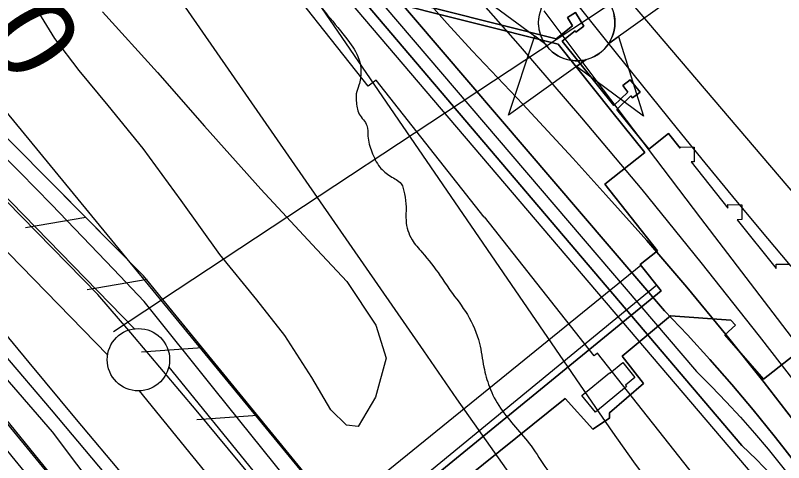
# Model space of a CAD drawing. Extents: x 3694830 to 3732949, y 415201 to 440970.
# Drawn here: x 3710806 to 3711422, y 436527 to 436886 of the extents above; entities that cross this region are included whole.
import ezdxf

# ---------------------------------------------------------------- set-up
doc = ezdxf.new("R2010")
doc.units = 0
for name, color, linetype in [('V-BLDG-OTLN', 7, 'Continuous'), ('V-CHAN-DOCK', 7, 'Continuous'), ('V-CHAN-NAID', 7, 'Continuous'), ('V-FLOD-BASE', 7, 'Continuous'), ('V-LEVE-TOET', 7, 'Continuous'), ('V-RAIL-TRAK', 7, 'Continuous'), ('V-RIVR-EDGE', 7, 'Continuous'), ('V-RIVR-RANG', 7, 'Continuous'), ('V-ROAD-CNTR', 7, 'Continuous'), ('V-RRAP-FSHR', 7, 'Continuous'), ('V-RRAP-RVMT', 7, 'Continuous'), ('V-SITE-VEGE', 7, 'Continuous'), ('V-SURV-LINE', 7, 'Continuous'), ('V-TOPO-DPTH', 7, 'Continuous'), ('V-TOPO-MAJR', 7, 'Continuous'), ('V-TOPO-MINR', 7, 'Continuous'), ('V-TOPO-SHOR', 7, 'Continuous'), ('V-TOPO-WATR', 7, 'Continuous'), ('V-UTIL-LINE', 7, 'Continuous')]:
    doc.layers.add(name, color=color, linetype=linetype)

msp = doc.modelspace()

# ---------------------------------------------------------------- linework, layer by layer
at = {"layer": 'V-BLDG-OTLN'}
msp.add_lwpolyline([(3711270.93, 436567.81), (3711259.91, 436581.17), (3711282.13, 436599.49), (3711282.47, 436599.08), (3711292.83, 436607.62), (3711302.59, 436595.78), (3711294.99, 436589.51), (3711295.9, 436588.4)], close=True, dxfattribs=at)
at = {"layer": 'V-CHAN-DOCK'}
for points in [[(3711097.33, 436899.07), (3711240.99, 436862.73), (3711284.2, 436808.87), (3711310.48, 436776.07), (3711278.34, 436750.54), (3711320.66, 436697.27), (3711306.79, 436686.26), (3711323.69, 436665.01), (3711062.93, 436451.99), (3711075.02, 436440.81), (3711246.79, 436578.93), (3711268.96, 436554.4), (3711282.23, 436563.14), (3711282.19, 436567.45), (3711309.46, 436590.82), (3711292.41, 436612.65), (3711330.99, 436645.14), (3711379.27, 436641.62), (3711383.23, 436637.73), (3711374.66, 436629.81), (3711405.56, 436594.36), (3711445.6, 436625.87)], [(3711310.48, 436776.07), (3711284.2, 436808.87), (3711240.99, 436862.73), (3711097.33, 436899.07)], [(3711338.8, 436779.58), (3711329.56, 436791.22), (3711313.62, 436778.56), (3711288.11, 436810.41), (3711299.41, 436821.3), (3711300.52, 436819.87), (3711306.76, 436824.24), (3711298.83, 436834.37), (3711292.98, 436829.61), (3711296.95, 436824.49), (3711285.6, 436813.54), (3711244.18, 436865.24), (3711254.73, 436873.55), (3711255.36, 436872.46), (3711261.6, 436877.22), (3711254.84, 436888.15), (3711248.59, 436884.18), (3711252.48, 436877.45), (3711239.51, 436867.23), (3711100.33, 436902.44)], [(3711100.33, 436902.44), (3711239.51, 436867.23), (3711252.48, 436877.45), (3711248.59, 436884.18), (3711254.84, 436888.15), (3711261.6, 436877.22), (3711255.36, 436872.46), (3711254.73, 436873.55), (3711244.18, 436865.24), (3711285.6, 436813.54), (3711296.95, 436824.49), (3711292.98, 436829.61), (3711298.83, 436834.37), (3711306.76, 436824.24), (3711300.52, 436819.87), (3711299.41, 436821.3), (3711288.11, 436810.41), (3711313.62, 436778.56)], [(3711313.62, 436778.56), (3711329.56, 436791.22), (3711338.8, 436779.58), (3711338.9, 436780.5), (3711350.01, 436780.41), (3711349.91, 436768.41), (3711347.66, 436768.43), (3711377.06, 436731.42), (3711377.09, 436734.27), (3711388.2, 436734.18), (3711388.1, 436722.18), (3711384.43, 436722.14), (3711415.63, 436683.04), (3711415.66, 436686.6), (3711426.77, 436686.51)], [(3711445.6, 436625.87), (3711405.56, 436594.36), (3711374.66, 436629.81), (3711383.23, 436637.73), (3711379.27, 436641.62), (3711330.99, 436645.14), (3711292.41, 436612.65), (3711309.46, 436590.82), (3711282.19, 436567.45), (3711282.23, 436563.14), (3711268.96, 436554.4), (3711246.79, 436578.93), (3711075.02, 436440.81), (3711062.93, 436451.99), (3711323.69, 436665.01), (3711306.79, 436686.26), (3711320.66, 436697.27), (3711278.34, 436750.54), (3711310.48, 436776.07)]]:
    msp.add_lwpolyline(points, dxfattribs=at)
at = {"layer": 'V-CHAN-NAID'}
for points in [[(3711168.6, 436909.13), (3711230.16, 436863.73), (3711229.05, 436865.64), (3711228.24, 436867.27), (3711227.42, 436869.24), (3711226.72, 436871.29), (3711226.35, 436872.61), (3711225.99, 436874.24), (3711225.75, 436875.68), (3711225.56, 436877.28), (3711225.45, 436879.02), (3711225.44, 436880.6), (3711225.55, 436882.67), (3711225.73, 436884.29), (3711226.12, 436886.49)], [(3711343.76, 436907.89), (3711281.55, 436863.37), (3711282.46, 436864.85), (3711283.44, 436866.7), (3711284.16, 436868.29), (3711284.9, 436870.24), (3711285.44, 436872.03), (3711285.84, 436873.67), (3711286.2, 436875.68), (3711286.39, 436877.25), (3711286.51, 436879.46), (3711286.48, 436881.52), (3711286.29, 436883.74), (3711286.03, 436885.49), (3711285.54, 436887.73)]]:
    msp.add_lwpolyline(points, dxfattribs=at)
for points in [[(3711263.52, 436850.46), (3711201.32, 436805.94), (3711222.45, 436869.42), (3711230.16, 436863.73), (3711230.8, 436862.77), (3711232.18, 436860.91), (3711233.39, 436859.49), (3711234.86, 436857.99), (3711236.25, 436856.74), (3711237.7, 436855.58), (3711239.11, 436854.6), (3711240.78, 436853.56), (3711242.5, 436852.65), (3711244.29, 436851.84), (3711245.73, 436851.28), (3711247.36, 436850.75), (3711249.59, 436850.19), (3711251.12, 436849.9), (3711253.15, 436849.64), (3711254.68, 436849.54), (3711256.54, 436849.52), (3711258.23, 436849.6), (3711259.94, 436849.77), (3711261.85, 436850.08)], [(3711281.55, 436863.37), (3711289.35, 436868.95), (3711309.57, 436805.17), (3711255.73, 436844.88), (3711263.52, 436850.46), (3711265.19, 436850.94), (3711266.8, 436851.5), (3711268.96, 436852.41), (3711270.69, 436853.29), (3711272.56, 436854.41), (3711274.3, 436855.62), (3711275.85, 436856.86), (3711277.14, 436858.03), (3711278.52, 436859.45), (3711279.73, 436860.85), (3711280.85, 436862.33)]]:
    msp.add_lwpolyline(points, close=True, dxfattribs=at)
msp.add_circle((3711255.98, 436880.05), 30.54, dxfattribs=at)
at = {"layer": 'V-FLOD-BASE'}
msp.add_lwpolyline([(3711028.48, 436475.6), (3711002.84, 436507.03), (3710977.05, 436538.34), (3710951.11, 436569.53), (3710925.03, 436600.59), (3710898.79, 436631.52), (3710872.41, 436662.33), (3710749.93, 436787.05), (3710654.03, 436883.97), (3710558.25, 436981.02)], dxfattribs=at)
at = {"layer": 'V-LEVE-TOET'}
for points in [[(3711594.83, 435810.89), (3711524.02, 435897.53), (3711453.42, 435984.35), (3711383.04, 436071.34), (3711312.88, 436158.51), (3711235.48, 436253.56), (3711158.02, 436348.55), (3711080.48, 436443.48), (3711023.33, 436514.41), (3710966.3, 436585.43), (3710909.4, 436656.56), (3710884.8, 436682.62), (3710860.05, 436708.53), (3710835.13, 436734.29), (3710810.05, 436759.9), (3710784.82, 436785.34)], [(3710779.23, 436653.51), (3710817.03, 436607.72), (3710854.96, 436562.04), (3710893.04, 436516.48), (3710931.25, 436471.03), (3710969.6, 436425.7), (3711005.55, 436380.53), (3711041.68, 436335.5), (3711077.97, 436290.6), (3711114.44, 436245.85), (3711151.08, 436201.23), (3711187.89, 436156.76), (3711224.87, 436112.43), (3711262.02, 436068.24), (3711299.35, 436024.2), (3711336.84, 435980.3)]]:
    msp.add_lwpolyline(points, dxfattribs=at)
at = {"layer": 'V-RAIL-TRAK'}
msp.add_lwpolyline([(3711945.85, 435214.17), (3711895.33, 435276.13), (3711777.64, 435420.87), (3711681.69, 435538.8), (3711601.22, 435637.2), (3711505, 435755.56), (3711441.03, 435834.6), (3711336.39, 435961.41), (3711231.92, 436088.36), (3711127.6, 436215.44), (3711023.46, 436342.65), (3710986.14, 436388.34), (3710948.65, 436433.89), (3710911, 436479.3), (3710873.19, 436524.58), (3710835.22, 436569.73), (3710797.08, 436614.74), (3710758.79, 436659.61), (3710720.33, 436704.35), (3710681.72, 436748.94), (3710642.95, 436793.4), (3710581.96, 436856.32), (3710526.69, 436913.02)], dxfattribs=at)
at = {"layer": 'V-RIVR-EDGE'}
msp.add_spline([(3709416.41, 438923.63), (3709424.2, 438904.77), (3709441.5, 438869.15), (3709450.77, 438855.78), (3709471.73, 438831.06), (3709491.09, 438809.18), (3709508.82, 438785.28), (3709539, 438725.35), (3709552.29, 438701.87), (3709586.93, 438647.6), (3709593.77, 438632.62), (3709609.48, 438608.32), (3709646.12, 438547.17), (3709660.21, 438520.04), (3709671.88, 438499.39), (3709677.92, 438486.03), (3709685.16, 438472.67), (3709701.68, 438446.34), (3709741.56, 438385.59), (3709764.53, 438355.61), (3709775.01, 438339.81), (3709795.15, 438309.43), (3709809.24, 438283.52), (3709836.62, 438236.95), (3709866.83, 438187.14), (3709888.98, 438151.9), (3709906.3, 438125.17), (3709922.82, 438100.46), (3709934.91, 438085.88), (3709970.78, 438036.86), (3709995.37, 438006.87), (3710014.73, 437984.99), (3710041.34, 437953.38), (3710062.31, 437929.47), (3710132.49, 437858.54), (3710157.5, 437830.57), (3710170.8, 437815.17), (3710191.37, 437793.69), (3710222.84, 437764.5), (3710249.05, 437736.13), (3710268.42, 437717.07), (3710289.78, 437688.72), (3710309.53, 437662.38), (3710331.69, 437632.81), (3710343.39, 437618.63), (3710343.77, 437612.16), (3710342.52, 437595.18), (3710341.69, 437587.09), (3710344.09, 437574.95), (3710349.32, 437564.02), (3710357.38, 437554.7), (3710372.31, 437541.72), (3710390.86, 437520.65), (3710416.28, 437497.14), (3710444.93, 437474.82), (3710461.87, 437456.59), (3710478.8, 437433.49), (3710492.11, 437422.14), (3710505.43, 437411.19), (3710519.55, 437396.6), (3710538.5, 437375.12), (3710572.38, 437340.66), (3710589.7, 437314.74), (3710598.97, 437299.35), (3710610.66, 437287.19), (3710630.42, 437265.71), (3710667.13, 437227.61), (3710694.96, 437201.26), (3710719.98, 437180.57), (3710742.58, 437162.32), (3710763.16, 437145.28), (3710783.34, 437129.87), (3710806.36, 437118.09), (3710826.96, 437107.52), (3710844.32, 437094.94), (3710865.3, 437076.69), (3710879.82, 437061.29), (3710892.72, 437046.7), (3710907.66, 437034.94), (3710922.99, 437022.37), (3710947.6, 436998.85), (3710956.48, 436993.17), (3710973.42, 436976.14), (3710992.78, 436956.28), (3711016.18, 436931.96), (3711039.57, 436905.62), (3711072.63, 436865.91), (3711081.48, 436850.93), (3711083.08, 436840.81), (3711081.43, 436829.9), (3711079.39, 436823.03), (3711079.38, 436817.37), (3711081.78, 436806.85), (3711087.82, 436797.53), (3711088.61, 436789.04), (3711091.81, 436776.5), (3711098.25, 436764.35), (3711106.73, 436757.05), (3711115.2, 436750.96), (3711118.01, 436742.87), (3711119.2, 436732.35), (3711119.18, 436721.43), (3711123.99, 436706.06), (3711132.05, 436695.93), (3711146.56, 436677.29), (3711154.62, 436665.54), (3711168.32, 436646.1), (3711177.97, 436623.03), (3711181.56, 436604.01), (3711185.97, 436588.23), (3711194.83, 436571.23), (3711219.42, 436540.84), (3711231.91, 436522.2), (3711251.26, 436500.73), (3711276.67, 436472.36), (3711302.06, 436440.35), (3711327.08, 436416.83), (3711345.23, 436400.61), (3711358.56, 436391.68), (3711362.6, 436391.67), (3711365.03, 436393.29), (3711367.06, 436395.71), (3711360.22, 436410.69), (3711348.95, 436433.76), (3711348.56, 436435.79), (3711350.19, 436441.04), (3711353.43, 436443.46), (3711360.71, 436445.86), (3711370.41, 436443.41), (3711379.69, 436435.71), (3711385.35, 436433.27), (3711393.03, 436433.25), (3711401.93, 436435.25), (3711411.23, 436435.63), (3711418.91, 436432.78), (3711433.43, 436419.4), (3711452.78, 436395.9), (3711476.58, 436370.77), (3711503.19, 436338.76), (3711528.99, 436307.56), (3711539.87, 436292.97), (3711550.76, 436278.79), (3711562.46, 436268.25), (3711578.58, 436248.8), (3711601.94, 436211.14), (3711619.66, 436179.96), (3711638.58, 436146.75), (3711647.84, 436129.34), (3711661.95, 436112.32), (3711680.1, 436094.49), (3711699.46, 436073.01), (3711711.15, 436058.83), (3711730.9, 436031.68), (3711750.26, 436012.63), (3711780.51, 435980.21), (3711801.87, 435951.85), (3711825.64, 435916.61), (3711836.91, 435896.36), (3711875.6, 435841.68), (3711900.17, 435803.2), (3711927.96, 435759.86), (3711955.74, 435708.04), (3711962.56, 435688.21), (3711968.59, 435674.44), (3711979.06, 435653.79), (3711993.17, 435638.39), (3712013.35, 435620.95), (3712024.24, 435612.03), (3712033.92, 435601.49), (3712046.42, 435584.88), (3712059.71, 435563.42), (3712069.37, 435546.41), (3712083.08, 435529.39), (3712097.18, 435509.95), (3712116.96, 435495.34), (3712130.69, 435486.82), (3712141.57, 435473.85), (3712168.59, 435442.65), (3712171.4, 435435.36), (3712183.09, 435419.56), (3712199.62, 435402.13), (3712223.83, 435380.64), (3712242.79, 435359.97), (3712257.3, 435340.93), (3712270.99, 435318.25), (3712283.08, 435302.45), (3712301.62, 435277.34), (3712346.38, 435227.49), (3712366.53, 435199.54), (3712381.44, 435177.66), (3712398.77, 435155.78), (3712416.91, 435132.29), (3712436.61, 435086.54), (3712455.54, 435054.15), (3712466.42, 435037.54), (3712489, 435011.61), (3712512.79, 434986.07), (3712546.27, 434954.04), (3712574.51, 434927.69), (3712607.17, 434886.36), (3712630.95, 434857.59), (3712637.81, 434850.3), (3712652.73, 434835.7), (3712657.97, 434827.2), (3712659.16, 434819.11), (3712661.57, 434812.23), (3712661.96, 434804.95), (3712668.82, 434797.65), (3712682.52, 434779.83), (3712700.66, 434757.14), (3712724.04, 434725.94), (3712742.58, 434702.85), (3712756.29, 434685.83), (3712784.54, 434665.54), (3712804.33, 434653.77), (3712827.35, 434641.58), (3712857.63, 434621.69), (3712868.51, 434609.13), (3712884.65, 434593.32), (3712899.98, 434579.53), (3712922.18, 434563.3), (3712941.55, 434547.08), (3712958.08, 434527.63), (3712978.25, 434505.74), (3712995.19, 434491.14), (3713016.17, 434471.68), (3713032.29, 434449.4), (3713043.36, 434433.46)], degree=3, dxfattribs=at)
at = {"layer": 'V-RIVR-RANG'}
msp.add_line((3710884.75, 436632.62), (3711535.73, 437062.3), dxfattribs=at)
at = {"layer": 'V-ROAD-CNTR'}
for points in [[(3710654.37, 436726.93), (3710707.25, 436671.75), (3710782.77, 436581.18), (3711259.38, 435993.85)], [(3710643.54, 436716.55), (3710696.06, 436661.75), (3710771.2, 436571.64), (3711289.88, 435936.46), (3711513.98, 435661.29), (3711808.32, 435305.07)]]:
    msp.add_lwpolyline(points, dxfattribs=at)
at = {"layer": 'V-RRAP-FSHR'}
for p, q in [((3710862.63, 436723.93), (3710814.44, 436715.7)), ((3710911.92, 436674.12), (3710863.73, 436665.88)), ((3710955.94, 436619.56), (3710907.18, 436615.96)), ((3711000.26, 436565.28), (3710951.5, 436561.68))]:
    msp.add_line(p, q, dxfattribs=at)
for points in [[(3709222.11, 438921.31), (3709272, 438761.97), (3710162.94, 437583.18), (3712937.01, 434204)], [(3712443.22, 434779.88), (3712319.81, 434934.96), (3711922.2, 435425.51), (3711385.25, 436093.76), (3710908.91, 436677.15), (3710576.63, 437012.98), (3710093.39, 437508.55), (3709966.7, 437637.5)], [(3710862.63, 436723.93), (3710838.81, 436748)], [(3710911.62, 436673.85), (3710908.91, 436677.15), (3710862.63, 436723.93)], [(3710955.94, 436619.56), (3710911.62, 436673.85)], [(3711000.26, 436565.28), (3710955.94, 436619.57)], [(3711044.58, 436511), (3711000.25, 436565.28)]]:
    msp.add_lwpolyline(points, dxfattribs=at)
at = {"layer": 'V-RRAP-RVMT'}
msp.add_lwpolyline([(3711727.93, 436048.96), (3711719.93, 436042.33), (3711621.38, 436161.08), (3711631.81, 436169.79), (3711538.42, 436282.46), (3711542.73, 436285.97), (3711454.03, 436392.77), (3711450.53, 436390.15), (3711361.95, 436502.34), (3711361.73, 436502.18), (3711272.56, 436615.11), (3711270, 436613.08), (3711182.04, 436724.48), (3711181.82, 436724.31), (3711095.18, 436834.03), (3711088.97, 436829.15), (3711004.83, 436935.72), (3711006.66, 436937.15), (3710954.34, 437003.4)], dxfattribs=at)
at = {"layer": 'V-SITE-VEGE'}
msp.add_lwpolyline([(3710875.97, 436888.87), (3710920, 436840.14), (3710957.8, 436797.19), (3711002.94, 436746.66), (3711044.03, 436702.28), (3711071.9, 436672.69), (3711095.1, 436637.61), (3711103.31, 436611.14), (3711094.85, 436579.8), (3711080.86, 436556.42), (3711071.4, 436557.43), (3711058.93, 436569.69), (3711043.81, 436595.74), (3711022.08, 436629.38), (3710999.67, 436657.92), (3710969.92, 436694.39), (3710939.02, 436737.41), (3710908.5, 436779.33), (3710880.58, 436813.64), (3710857.45, 436841.81), (3710837.97, 436867.46), (3710817.33, 436901.11)], dxfattribs=at)
at = {"layer": 'V-SURV-LINE'}
for points in [[(3709963.66, 437598.42), (3710901.66, 436634.73)], [(3710880.16, 436613.81), (3709942.16, 437577.51)], [(3710929.09, 436603.91), (3711741.2, 435604.67)], [(3711717.92, 435585.76), (3710905.8, 436584.99)]]:
    msp.add_lwpolyline(points, dxfattribs=at)
msp.add_circle((3710904.84, 436609.95), 25, dxfattribs=at)
at = {"layer": 'V-TOPO-DPTH'}
for points in [[(3711036.63, 436988.02), (3711326.27, 436649.05), (3711344.66, 436629.75), (3711362.67, 436610.11), (3711380.3, 436590.14), (3711397.36, 436569.69), (3711414.04, 436548.9), (3711420.93, 436540.06), (3711440.79, 436514.63), (3711460.68, 436489.22), (3711480.61, 436463.84), (3711500.57, 436438.49), (3711626.94, 436278.24), (3711687.4, 436202.96), (3711748.72, 436128.4), (3711811.34, 436054.94), (3711874.84, 435982.2), (3711973.06, 435871.67)], [(3711973.06, 435871.67), (3711874.84, 435982.2), (3711811.34, 436054.94), (3711748.72, 436128.4), (3711687.4, 436202.96), (3711626.94, 436278.24), (3711500.57, 436438.49), (3711480.61, 436463.84), (3711460.68, 436489.22), (3711440.79, 436514.63), (3711420.93, 436540.06), (3711414.04, 436548.9), (3711397.36, 436569.69), (3711380.3, 436590.14), (3711362.67, 436610.11), (3711344.66, 436629.75), (3711326.27, 436649.05), (3711036.63, 436988.02)], [(3710990.4, 436981.33), (3711267.98, 436575.93), (3711284.65, 436551.98), (3711301.55, 436528.2), (3711318.8, 436504.67), (3711336.28, 436481.31), (3711354.23, 436458.31), (3711372.54, 436435.63), (3711391.42, 436413.4), (3711410.67, 436391.48), (3711486.69, 436307.08), (3711544.03, 436243.02), (3711601.12, 436178.74), (3711657.83, 436114.12), (3711714.27, 436049.26), (3711935.69, 435793.34)], [(3711942.82, 435838.93), (3711897.57, 435895.16), (3711864.31, 435936.72), (3711831.22, 435978.41), (3711798.36, 436020.29), (3711765.66, 436062.29), (3711449.63, 436470.65), (3711446.53, 436474.66), (3711443.41, 436478.67), (3711440.3, 436482.67), (3711437.17, 436486.67), (3711426.91, 436499.8), (3711421.81, 436506.11), (3711416.58, 436512.29), (3711411.15, 436518.3), (3711405.59, 436524.19), (3711399.88, 436529.95), (3711394.12, 436535.66), (3711388.28, 436541.28), (3711018.93, 436975.85)], [(3711942.82, 435838.93), (3711897.57, 435895.16), (3711864.31, 435936.72), (3711831.22, 435978.41), (3711798.36, 436020.29), (3711765.66, 436062.29), (3711449.63, 436470.65), (3711446.53, 436474.66), (3711443.41, 436478.67), (3711440.3, 436482.67), (3711437.17, 436486.67), (3711426.91, 436499.8), (3711421.81, 436506.11), (3711416.58, 436512.29), (3711411.15, 436518.3), (3711405.59, 436524.19), (3711399.88, 436529.95), (3711394.12, 436535.66), (3711388.28, 436541.28), (3711018.93, 436975.85)], [(3711116.01, 436968.61), (3711210.62, 436860.83), (3711259.73, 436803.83), (3711308.13, 436746.23), (3711355.47, 436687.76), (3711402.09, 436628.7), (3711475.71, 436533.65)], [(3711116.01, 436968.61), (3711210.62, 436860.83), (3711259.73, 436803.83), (3711308.13, 436746.23), (3711355.47, 436687.76), (3711402.09, 436628.7), (3711475.71, 436533.65)], [(3711132.82, 436901.38), (3711152.27, 436879.27), (3711172.26, 436857.61), (3711192.56, 436836.22), (3711212.76, 436814.73), (3711232.8, 436793.09), (3711252.73, 436771.35), (3711279.31, 436742.15), (3711312.01, 436705.37), (3711344.12, 436668.09), (3711375.36, 436630.08), (3711406.02, 436591.58), (3711446.99, 436538.87)], [(3711446.99, 436538.87), (3711406.02, 436591.58), (3711375.36, 436630.08), (3711344.12, 436668.09), (3711312.01, 436705.37), (3711279.31, 436742.15), (3711252.73, 436771.35), (3711232.8, 436793.09), (3711212.76, 436814.73), (3711192.56, 436836.22), (3711172.26, 436857.61), (3711152.27, 436879.27), (3711132.82, 436901.38)]]:
    msp.add_lwpolyline(points, dxfattribs=at)
at = {"layer": 'V-TOPO-MAJR'}
msp.add_lwpolyline([(3711229.67, 436889.65), (3711271.22, 436834.03), (3711313.05, 436778.61), (3711355.06, 436723.32), (3711503.78, 436528.54), (3711507.18, 436524.1), (3711510.6, 436519.67), (3711514.03, 436515.26), (3711517.47, 436510.85), (3711533.87, 436489.92), (3711545.69, 436475.2), (3711557.72, 436460.66), (3711570.09, 436446.39), (3711582.67, 436432.32), (3711585.71, 436428.99), (3711599.99, 436413.39), (3711614.27, 436397.81), (3711628.58, 436382.25), (3711642.9, 436366.69), (3711744.73, 436256.23), (3711800.19, 436195.05), (3711854.94, 436133.26), (3711908.65, 436070.55), (3711961.66, 436007.24)], dxfattribs=at)
at = {"layer": 'V-TOPO-MINR'}
for points in [[(3711207.18, 437004.61), (3711562.8, 436586.83), (3711571.35, 436574.41), (3711580.03, 436562.07), (3711588.9, 436549.87), (3711597.88, 436537.76), (3711649.91, 436468.71), (3711685.32, 436422.4), (3711721.18, 436376.44), (3711757.7, 436331), (3711794.66, 436285.9), (3711994.68, 436045.39)], [(3711036.63, 436988.02), (3711326.27, 436649.05), (3711344.66, 436629.75), (3711362.67, 436610.11), (3711380.3, 436590.14), (3711397.36, 436569.69), (3711414.04, 436548.9), (3711420.93, 436540.06), (3711440.79, 436514.63), (3711460.68, 436489.22), (3711480.61, 436463.84), (3711500.57, 436438.49), (3711626.94, 436278.24), (3711687.4, 436202.96), (3711748.72, 436128.4), (3711811.34, 436054.94), (3711874.84, 435982.2), (3711973.06, 435871.67)], [(3711004.36, 436978.66), (3711434.76, 436473.39), (3711845.58, 435936.47), (3711862.78, 435914.05), (3711880, 435891.64), (3711897.28, 435869.27), (3711914.59, 435846.93), (3711939.29, 435815.11)], [(3711018.93, 436975.85), (3711388.28, 436541.28), (3711394.12, 436535.66), (3711399.88, 436529.95), (3711405.59, 436524.19), (3711411.15, 436518.3), (3711416.58, 436512.29), (3711421.81, 436506.11), (3711426.91, 436499.8), (3711437.17, 436486.67), (3711440.3, 436482.67), (3711443.41, 436478.67), (3711446.53, 436474.66), (3711449.63, 436470.65), (3711765.66, 436062.29), (3711798.36, 436020.29), (3711831.22, 435978.41), (3711864.31, 435936.72), (3711897.57, 435895.16), (3711942.82, 435838.93)], [(3711034.15, 436972.97), (3711351.87, 436600.47), (3711363.78, 436588.4), (3711375.6, 436576.24), (3711387.15, 436563.83), (3711398.44, 436551.2), (3711409.33, 436538.22), (3711419.97, 436525.02), (3711425.57, 436517.85), (3711438.81, 436500.89), (3711452.05, 436483.94), (3711465.29, 436466.99), (3711478.54, 436450.04), (3711693.41, 436175.15), (3711740.39, 436115.7), (3711787.79, 436056.59), (3711835.81, 435997.99), (3711884.24, 435939.73), (3711946.25, 435865.95)], [(3711116.01, 436968.61), (3711210.62, 436860.83), (3711259.73, 436803.83), (3711308.13, 436746.23), (3711355.47, 436687.76), (3711402.09, 436628.7), (3711475.71, 436533.65)], [(3710919.4, 436925.81), (3711133.08, 436617.05), (3711159.76, 436578.68), (3711186.56, 436540.39), (3711213.53, 436502.22), (3711240.62, 436464.13), (3711257.88, 436439.97), (3711276.75, 436414.28), (3711296.04, 436388.93), (3711316, 436364.08), (3711588.89, 436062.94), (3711600.41, 436052.37), (3711631.7, 436022.85), (3711662.42, 435992.78), (3711692.29, 435961.86), (3711721.6, 435930.38), (3711729.75, 435921.37), (3711754.31, 435893.75), (3711778.52, 435865.85), (3711802.23, 435837.51), (3711825.59, 435808.89)], [(3711132.82, 436901.38), (3711152.27, 436879.27), (3711172.26, 436857.61), (3711192.56, 436836.22), (3711212.76, 436814.73), (3711232.8, 436793.09), (3711252.73, 436771.35), (3711279.31, 436742.15), (3711312.01, 436705.37), (3711344.12, 436668.09), (3711375.36, 436630.08), (3711406.02, 436591.58), (3711446.99, 436538.87)], [(3711253.37, 436898.53), (3711279.88, 436865.12), (3711336.52, 436795.01), (3711358.61, 436767.85), (3711380.81, 436740.8), (3711403.2, 436713.89), (3711425.71, 436687.08), (3711432.5, 436679.03), (3711451.62, 436656.25), (3711470.64, 436633.39), (3711489.51, 436610.4), (3711508.27, 436587.33), (3711527.03, 436564.25), (3711545.88, 436541.25), (3711564.86, 436518.35), (3711583.93, 436495.53), (3711669.47, 436393.79), (3711731.27, 436320.06), (3711792.92, 436246.21), (3711854.35, 436172.17), (3711915.62, 436098), (3712046.34, 435939.29)]]:
    msp.add_lwpolyline(points, dxfattribs=at)
at = {"layer": 'V-TOPO-SHOR'}
msp.add_lwpolyline([(3710526.06, 436893.39), (3710608.76, 436808.55), (3710720.01, 436685.49), (3710835.67, 436552.27), (3710914.6, 436447.38), (3710946.68, 436411.16), (3710992.6, 436361.71), (3711021.09, 436331.34), (3711040.91, 436307.97), (3711049.64, 436294.7), (3711050.04, 436293.92), (3711045.84, 436279.76), (3711040.77, 436276.58), (3711031.74, 436277.68), (3711008.43, 436297.5), (3710965.64, 436347.76), (3710900.25, 436427.64), (3710859.36, 436485.76), (3710781.69, 436580.46), (3710697.32, 436677.46), (3710600.67, 436789.65)], dxfattribs=at)
at = {"layer": 'V-TOPO-WATR'}
msp.add_lwpolyline([(3710990.4, 436981.33), (3711267.98, 436575.93), (3711284.65, 436551.98), (3711301.55, 436528.2), (3711318.8, 436504.67), (3711336.28, 436481.31), (3711354.23, 436458.31), (3711372.54, 436435.63), (3711391.42, 436413.4), (3711410.67, 436391.48), (3711486.69, 436307.08), (3711544.03, 436243.02), (3711601.12, 436178.74), (3711657.83, 436114.12), (3711714.27, 436049.26), (3711935.69, 435793.34)], dxfattribs=at)
at = {"layer": 'V-UTIL-LINE'}
msp.add_line((3711320.08, 436669.55), (3711093.32, 436483.61), dxfattribs=at)
msp.add_lwpolyline([(3711614.48, 435223.52), (3711472.11, 435602.03), (3711466.63, 435600.41), (3711388.02, 435569.56), (3711383.33, 435567.56), (3711345.78, 435554.3), (3711215.09, 435893.37), (3710884.99, 436293.18), (3710872.36, 436302.5), (3710857.68, 436322.39), (3710877.46, 436338.71), (3711068.89, 436496.74), (3711077.89, 436499.57), (3711307.29, 436685.63)], dxfattribs=at)

# ---------------------------------------------------------------- texts
at = {"layer": 'V-RIVR-RANG'}
msp.add_text('6.0', height=67, rotation=301.60833, dxfattribs=at).set_placement((3710740.19, 436934.92))

doc.saveas('drawing.dxf')
